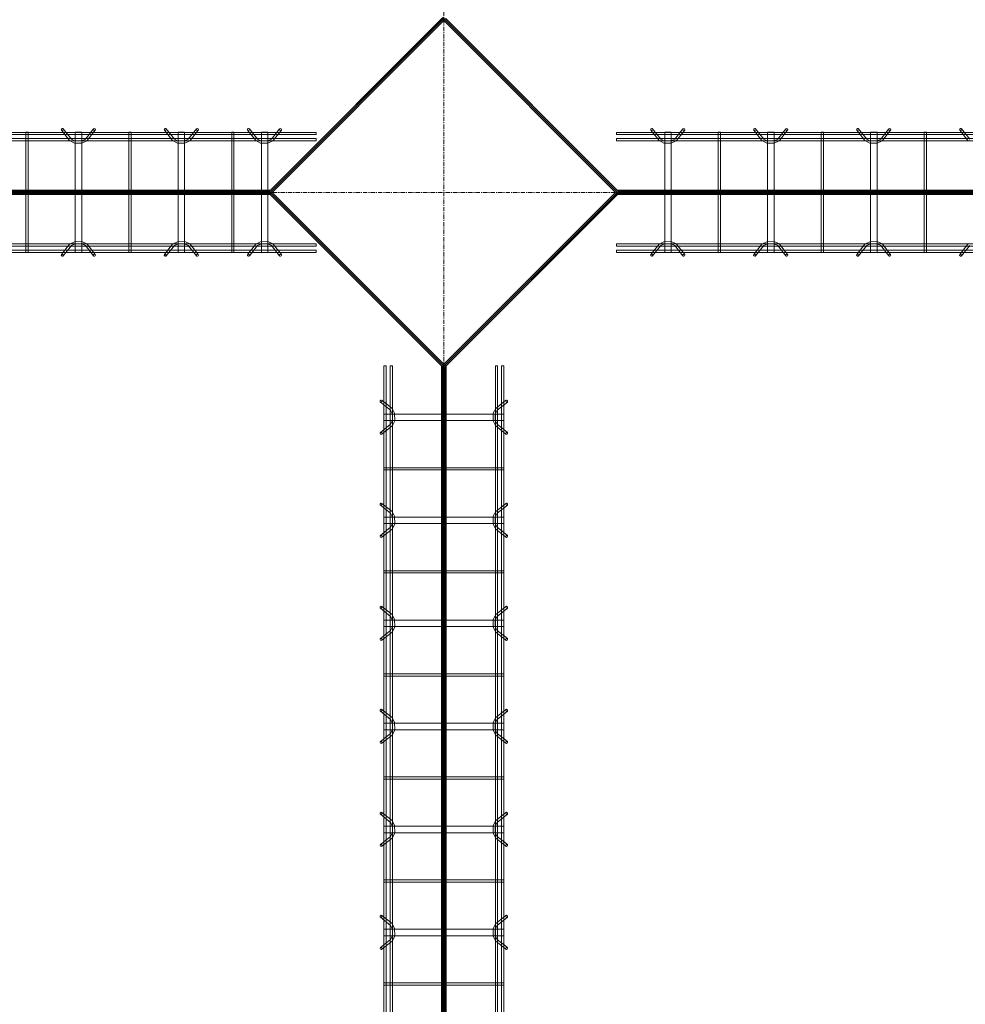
# Model space of a CAD drawing. Header units: inches. Extents: x -4136 to 1945, y -6639 to 12387.
# Tile 450 of 656: x -3204 to -3094, y 11188 to 11303. Entities that reach past the tile are written whole.
import ezdxf

# ---------------------------------------------------------------- set-up
doc = ezdxf.new("R2010")
doc.units = ezdxf.units.IN
doc.header["$MEASUREMENT"] = 0
doc.linetypes.add('Línea de rejilla', pattern=[0.875, 0.5, -0.125, 0.125, -0.125])
for name, color, linetype, lineweight in [('A-FLOR', 7, 'Continuous', 9), ('A-GENM', 7, 'Continuous', 9), ('S-BEAM', 7, 'Continuous', 9), ('S-GRID', 7, 'Continuous', 9)]:
    doc.layers.add(name, color=color, linetype=linetype, lineweight=lineweight)

# ---------------------------------------------------------------- blocks, each defined once
blk = doc.blocks.new('Dowel bar assembly - Dowel bar assembly-672828-SLAB ON GROUND JOINTS')
at = {"layer": 'S-BEAM', "color": 253, "true_color": 0xaaaaaa}
for p, q in [((5.18, 1.19), (4.23, 2.39)), ((7.76, 2.39), (6.81, 1.19)), ((17.18, 1.19), (16.23, 2.39)), ((19.76, 2.39), (18.81, 1.19)), ((29.18, 1.19), (28.23, 2.39)), ((31.76, 2.39), (30.81, 1.19)), ((41.18, 1.19), (40.23, 2.39)), ((136, 1.98), (0, 1.98)), ((0, 1.98), (0, 1.72)), ((0, 1.72), (0, 1.98)), ((0, 1.72), (136, 1.72)), ((136, 1.25), (0, 1.25)), ((0, 0.99), (0, 1.25)), ((0, 1.25), (0, 0.99)), ((4.02, 2.23), (4.97, 1.03)), ((5.63, 1.99), (5.63, -12.01)), ((6.38, 1.99), (5.63, 1.99)), ((5.63, 1.99), (6.38, 1.99)), ((6.38, -12.01), (6.38, 1.99)), ((7.01, 1.03), (7.96, 2.23)), ((11.87, 1.99), (11.87, -12.01)), ((12.13, 1.99), (11.87, 1.99)), ((11.87, 1.99), (12.13, 1.99)), ((12.13, -12.01), (12.13, 1.99)), ((16.02, 2.23), (16.97, 1.03)), ((17.63, 1.99), (17.63, -12.01)), ((18.38, 1.99), (17.63, 1.99)), ((17.63, 1.99), (18.38, 1.99)), ((18.38, -12.01), (18.38, 1.99)), ((19.01, 1.03), (19.96, 2.23)), ((23.87, 1.99), (23.87, -12.01)), ((24.13, 1.99), (23.87, 1.99)), ((23.87, 1.99), (24.13, 1.99)), ((24.13, -12.01), (24.13, 1.99)), ((28.02, 2.23), (28.97, 1.03)), ((29.63, 1.99), (29.63, -12.01)), ((30.38, 1.99), (29.63, 1.99)), ((29.63, 1.99), (30.38, 1.99)), ((30.38, -12.01), (30.38, 1.99)), ((31.01, 1.03), (31.96, 2.23)), ((35.87, 1.99), (35.87, -12.01)), ((36.13, 1.99), (35.87, 1.99)), ((35.87, 1.99), (36.13, 1.99)), ((36.13, -12.01), (36.13, 1.99)), ((40.02, 2.23), (40.97, 1.03)), ((0, 0.99), (136, 0.99)), ((136, -11.01), (0, -11.01)), ((0, -11.27), (0, -11.01)), ((0, -11.01), (0, -11.27)), ((0, -11.27), (136, -11.27)), ((4.97, -11.05), (4.02, -12.25)), ((4.23, -12.41), (5.18, -11.21)), ((6.81, -11.21), (7.76, -12.41)), ((7.96, -12.25), (7.01, -11.05)), ((16.97, -11.05), (16.02, -12.25)), ((16.23, -12.41), (17.18, -11.21)), ((18.81, -11.21), (19.76, -12.41)), ((19.96, -12.25), (19.01, -11.05)), ((28.97, -11.05), (28.02, -12.25)), ((28.23, -12.41), (29.18, -11.21)), ((30.81, -11.21), (31.76, -12.41)), ((31.96, -12.25), (31.01, -11.05)), ((40.97, -11.05), (40.02, -12.25)), ((40.23, -12.41), (41.18, -11.21)), ((136, -11.74), (0, -11.74)), ((0, -12), (0, -11.74)), ((0, -11.74), (0, -12)), ((0, -12), (136, -12)), ((6.38, -12.01), (5.63, -12.01)), ((5.63, -12.01), (6.38, -12.01)), ((12.13, -12.01), (11.87, -12.01)), ((11.87, -12.01), (12.13, -12.01)), ((18.38, -12.01), (17.63, -12.01)), ((17.63, -12.01), (18.38, -12.01)), ((24.13, -12.01), (23.87, -12.01)), ((23.87, -12.01), (24.13, -12.01)), ((30.38, -12.01), (29.63, -12.01)), ((29.63, -12.01), (30.38, -12.01)), ((36.13, -12.01), (35.87, -12.01)), ((35.87, -12.01), (36.13, -12.01))]:
    blk.add_line(p, q, dxfattribs=at)
at = {"layer": 'S-BEAM', "color": 253, "true_color": 0xaaaaaa, "flags": 128}
for points in [[(5.18, 1.19), (5.62, 0.97), (6.38, 0.98), (6.81, 1.19)], [(17.18, 1.19), (17.62, 0.97), (18.38, 0.98), (18.81, 1.19)], [(29.18, 1.19), (29.62, 0.97), (30.38, 0.98), (30.81, 1.19)], [(4.97, 1.03), (5.53, 0.73), (6.39, 0.72), (6.97, 0.99), (7.01, 1.03)], [(16.97, 1.03), (17.53, 0.73), (18.39, 0.72), (18.97, 0.99), (19.01, 1.03)], [(28.97, 1.03), (29.53, 0.73), (30.39, 0.72), (30.97, 0.99), (31.01, 1.03)], [(4.97, -11.05), (5.53, -10.75), (6.39, -10.74), (6.97, -11.01), (7.01, -11.05)], [(5.18, -11.21), (5.62, -10.99), (6.38, -11), (6.81, -11.21)], [(16.97, -11.05), (17.53, -10.75), (18.39, -10.74), (18.97, -11.01), (19.01, -11.05)], [(17.18, -11.21), (17.62, -10.99), (18.38, -11), (18.81, -11.21)], [(28.97, -11.05), (29.53, -10.75), (30.39, -10.74), (30.97, -11.01), (31.01, -11.05)], [(29.18, -11.21), (29.62, -10.99), (30.38, -11), (30.81, -11.21)]]:
    blk.add_lwpolyline(points, dxfattribs=at)
at = {"layer": 'S-BEAM', "color": 253, "true_color": 0xaaaaaa}
for centre, major_axis, start_param, end_param in [((4.12, 2.31), (0.101, 0.08), 5.709265, 8.850858), ((4.12, 2.31), (0.101, 0.08), 2.567673, 5.709265), ((7.86, 2.31), (-0.101, 0.08), 3.715513, 6.857105), ((7.86, 2.31), (-0.101, 0.08), 0.57392, 3.715513), ((16.12, 2.31), (0.101, 0.08), 5.709265, 8.850858), ((16.12, 2.31), (0.101, 0.08), 2.567673, 5.709265), ((19.86, 2.31), (-0.101, 0.08), 3.715513, 6.857105), ((19.86, 2.31), (-0.101, 0.08), 0.57392, 3.715513), ((28.12, 2.31), (0.101, 0.08), 5.709265, 8.850858), ((28.12, 2.31), (0.101, 0.08), 2.567673, 5.709265), ((31.86, 2.31), (-0.101, 0.08), 3.715513, 6.857105), ((31.86, 2.31), (-0.101, 0.08), 0.57392, 3.715513), ((40.12, 2.31), (0.101, 0.08), 5.709265, 8.850858), ((40.12, 2.31), (0.101, 0.08), 2.567673, 5.709265), ((4.12, -12.33), (-0.101, 0.08), 3.715513, 6.857105), ((4.12, -12.33), (-0.101, 0.08), 0.57392, 3.715513), ((7.86, -12.33), (0.101, 0.08), 5.709265, 8.850858), ((7.86, -12.33), (0.101, 0.08), 2.567673, 5.709265), ((16.12, -12.33), (-0.101, 0.08), 3.715513, 6.857105), ((16.12, -12.33), (-0.101, 0.08), 0.57392, 3.715513), ((19.86, -12.33), (0.101, 0.08), 5.709265, 8.850858), ((19.86, -12.33), (0.101, 0.08), 2.567673, 5.709265), ((28.12, -12.33), (-0.101, 0.08), 3.715513, 6.857105), ((28.12, -12.33), (-0.101, 0.08), 0.57392, 3.715513), ((31.86, -12.33), (0.101, 0.08), 5.709265, 8.850858), ((31.86, -12.33), (0.101, 0.08), 2.567673, 5.709265), ((40.12, -12.33), (-0.101, 0.08), 3.715513, 6.857105), ((40.12, -12.33), (-0.101, 0.08), 0.57392, 3.715513)]:
    blk.add_ellipse(centre, major_axis=major_axis, ratio=0.816528, start_param=start_param, end_param=end_param, dxfattribs=at)
blk = doc.blocks.new('Dowel bar assembly - Dowel bar assembly-675017-SLAB ON GROUND JOINTS')
at = {"layer": 'S-BEAM', "color": 253, "true_color": 0xaaaaaa}
for p, q in [((113.18, 1.19), (112.23, 2.39)), ((115.76, 2.39), (114.81, 1.19)), ((125.18, 1.19), (124.23, 2.39)), ((127.76, 2.39), (126.81, 1.19)), ((134.87, 1.19), (133.92, 2.39)), ((137.45, 2.39), (136.5, 1.19)), ((141.69, 1.98), (0, 1.98)), ((0, 1.72), (141.69, 1.72)), ((141.69, 1.25), (0, 1.25)), ((107.87, 1.99), (107.87, -12.01)), ((108.13, 1.99), (107.87, 1.99)), ((107.87, 1.99), (108.13, 1.99)), ((108.13, -12.01), (108.13, 1.99)), ((112.02, 2.23), (112.97, 1.03)), ((113.63, 1.99), (113.63, -12.01)), ((114.38, 1.99), (113.63, 1.99)), ((113.63, 1.99), (114.38, 1.99)), ((114.38, -12.01), (114.38, 1.99)), ((115.01, 1.03), (115.96, 2.23)), ((119.87, 1.99), (119.87, -12.01)), ((120.13, 1.99), (119.87, 1.99)), ((119.87, 1.99), (120.13, 1.99)), ((120.13, -12.01), (120.13, 1.99)), ((124.02, 2.23), (124.97, 1.03)), ((125.63, 1.99), (125.63, -12.01)), ((126.38, 1.99), (125.63, 1.99)), ((125.63, 1.99), (126.38, 1.99)), ((126.38, -12.01), (126.38, 1.99)), ((127.01, 1.03), (127.96, 2.23)), ((131.87, 1.99), (131.87, -12.01)), ((132.13, 1.99), (131.87, 1.99)), ((131.87, 1.99), (132.13, 1.99)), ((132.13, -12.01), (132.13, 1.99)), ((133.72, 2.23), (134.67, 1.03)), ((135.32, 1.99), (135.32, -12.01)), ((136.07, 1.99), (135.32, 1.99)), ((135.32, 1.99), (136.07, 1.99)), ((136.07, -12.01), (136.07, 1.99)), ((136.71, 1.03), (137.66, 2.23)), ((141.69, 1.98), (141.69, 1.72)), ((141.69, 1.72), (141.69, 1.98)), ((141.69, 0.99), (141.69, 1.25)), ((141.69, 1.25), (141.69, 0.99)), ((0, 0.99), (141.69, 0.99)), ((141.69, -11.01), (0, -11.01)), ((0, -11.27), (141.69, -11.27)), ((112.97, -11.05), (112.02, -12.25)), ((112.23, -12.41), (113.18, -11.21)), ((114.81, -11.21), (115.76, -12.41)), ((115.96, -12.25), (115.01, -11.05)), ((124.97, -11.05), (124.02, -12.25)), ((124.23, -12.41), (125.18, -11.21)), ((126.81, -11.21), (127.76, -12.41)), ((127.96, -12.25), (127.01, -11.05)), ((134.67, -11.05), (133.72, -12.25)), ((133.92, -12.41), (134.87, -11.21)), ((136.5, -11.21), (137.45, -12.41)), ((137.66, -12.25), (136.71, -11.05)), ((141.69, -11.27), (141.69, -11.01)), ((141.69, -11.01), (141.69, -11.27)), ((141.69, -11.74), (0, -11.74)), ((0, -12), (141.69, -12)), ((108.13, -12.01), (107.87, -12.01)), ((107.87, -12.01), (108.13, -12.01)), ((114.38, -12.01), (113.63, -12.01)), ((113.63, -12.01), (114.38, -12.01)), ((120.13, -12.01), (119.87, -12.01)), ((119.87, -12.01), (120.13, -12.01)), ((126.38, -12.01), (125.63, -12.01)), ((125.63, -12.01), (126.38, -12.01)), ((132.13, -12.01), (131.87, -12.01)), ((131.87, -12.01), (132.13, -12.01)), ((136.07, -12.01), (135.32, -12.01)), ((135.32, -12.01), (136.07, -12.01)), ((141.69, -12), (141.69, -11.74)), ((141.69, -11.74), (141.69, -12))]:
    blk.add_line(p, q, dxfattribs=at)
at = {"layer": 'S-BEAM', "color": 253, "true_color": 0xaaaaaa, "flags": 128}
for points in [[(113.18, 1.19), (113.62, 0.97), (114.38, 0.98), (114.81, 1.19)], [(125.18, 1.19), (125.62, 0.97), (126.38, 0.98), (126.81, 1.19)], [(134.87, 1.19), (135.32, 0.97), (136.07, 0.98), (136.5, 1.19)], [(112.97, 1.03), (113.53, 0.73), (114.39, 0.72), (114.97, 0.99), (115.01, 1.03)], [(124.97, 1.03), (125.53, 0.73), (126.39, 0.72), (126.97, 0.99), (127.01, 1.03)], [(134.67, 1.03), (135.22, 0.73), (136.08, 0.72), (136.67, 0.99), (136.71, 1.03)], [(112.97, -11.05), (113.53, -10.75), (114.39, -10.74), (114.97, -11.01), (115.01, -11.05)], [(113.18, -11.21), (113.62, -10.99), (114.38, -11), (114.81, -11.21)], [(124.97, -11.05), (125.53, -10.75), (126.39, -10.74), (126.97, -11.01), (127.01, -11.05)], [(125.18, -11.21), (125.62, -10.99), (126.38, -11), (126.81, -11.21)], [(134.67, -11.05), (135.22, -10.75), (136.08, -10.74), (136.67, -11.01), (136.71, -11.05)], [(134.87, -11.21), (135.32, -10.99), (136.07, -11), (136.5, -11.21)]]:
    blk.add_lwpolyline(points, dxfattribs=at)
at = {"layer": 'S-BEAM', "color": 253, "true_color": 0xaaaaaa}
for centre, major_axis, start_param, end_param in [((112.12, 2.31), (0.101, 0.08), 5.709265, 8.850858), ((112.12, 2.31), (0.101, 0.08), 2.567673, 5.709265), ((115.86, 2.31), (-0.101, 0.08), 3.715513, 6.857105), ((115.86, 2.31), (-0.101, 0.08), 0.57392, 3.715513), ((124.12, 2.31), (0.101, 0.08), 5.709265, 8.850858), ((124.12, 2.31), (0.101, 0.08), 2.567673, 5.709265), ((127.86, 2.31), (-0.101, 0.08), 3.715513, 6.857105), ((127.86, 2.31), (-0.101, 0.08), 0.57392, 3.715513), ((133.82, 2.31), (0.101, 0.08), 5.709265, 8.850858), ((133.82, 2.31), (0.101, 0.08), 2.567673, 5.709265), ((137.55, 2.31), (-0.101, 0.08), 3.715513, 6.857105), ((137.55, 2.31), (-0.101, 0.08), 0.57392, 3.715513), ((112.12, -12.33), (-0.101, 0.08), 3.715513, 6.857105), ((112.12, -12.33), (-0.101, 0.08), 0.57392, 3.715513), ((115.86, -12.33), (0.101, 0.08), 5.709265, 8.850858), ((115.86, -12.33), (0.101, 0.08), 2.567673, 5.709265), ((124.12, -12.33), (-0.101, 0.08), 3.715513, 6.857105), ((124.12, -12.33), (-0.101, 0.08), 0.57392, 3.715513), ((127.86, -12.33), (0.101, 0.08), 5.709265, 8.850858), ((127.86, -12.33), (0.101, 0.08), 2.567673, 5.709265), ((133.82, -12.33), (-0.101, 0.08), 3.715513, 6.857105), ((133.82, -12.33), (-0.101, 0.08), 0.57392, 3.715513), ((137.55, -12.33), (0.101, 0.08), 5.709265, 8.850858), ((137.55, -12.33), (0.101, 0.08), 2.567673, 5.709265)]:
    blk.add_ellipse(centre, major_axis=major_axis, ratio=0.816528, start_param=start_param, end_param=end_param, dxfattribs=at)
blk = doc.blocks.new('Dowel bar assembly - Dowel bar assembly-675243-SLAB ON GROUND JOINTS')
at = {"layer": 'S-BEAM', "color": 253, "true_color": 0xaaaaaa}
for p, q in [((5.18, 1.19), (4.23, 2.39)), ((7.76, 2.39), (6.81, 1.19)), ((17.18, 1.19), (16.23, 2.39)), ((19.76, 2.39), (18.81, 1.19)), ((29.18, 1.19), (28.23, 2.39)), ((31.76, 2.39), (30.81, 1.19)), ((41.18, 1.19), (40.23, 2.39)), ((43.76, 2.39), (42.81, 1.19)), ((53.18, 1.19), (52.23, 2.39)), ((55.76, 2.39), (54.81, 1.19)), ((65.18, 1.19), (64.23, 2.39)), ((67.76, 2.39), (66.81, 1.19)), ((425.51, 1.98), (0, 1.98)), ((0, 1.98), (0, 1.72)), ((0, 1.72), (0, 1.98)), ((0, 1.72), (425.51, 1.72)), ((425.51, 1.25), (0, 1.25)), ((0, 0.99), (0, 1.25)), ((0, 1.25), (0, 0.99)), ((4.02, 2.23), (4.97, 1.03)), ((5.63, 1.99), (5.63, -12.01)), ((6.38, 1.99), (5.63, 1.99)), ((5.63, 1.99), (6.38, 1.99)), ((6.38, -12.01), (6.38, 1.99)), ((7.01, 1.03), (7.96, 2.23)), ((11.87, 1.99), (11.87, -12.01)), ((12.13, 1.99), (11.87, 1.99)), ((11.87, 1.99), (12.13, 1.99)), ((12.13, -12.01), (12.13, 1.99)), ((16.02, 2.23), (16.97, 1.03)), ((17.63, 1.99), (17.63, -12.01)), ((18.38, 1.99), (17.63, 1.99)), ((17.63, 1.99), (18.38, 1.99)), ((18.38, -12.01), (18.38, 1.99)), ((19.01, 1.03), (19.96, 2.23)), ((23.87, 1.99), (23.87, -12.01)), ((24.13, 1.99), (23.87, 1.99)), ((23.87, 1.99), (24.13, 1.99)), ((24.13, -12.01), (24.13, 1.99)), ((28.02, 2.23), (28.97, 1.03)), ((29.63, 1.99), (29.63, -12.01)), ((30.38, 1.99), (29.63, 1.99)), ((29.63, 1.99), (30.38, 1.99)), ((30.38, -12.01), (30.38, 1.99)), ((31.01, 1.03), (31.96, 2.23)), ((35.87, 1.99), (35.87, -12.01)), ((36.13, 1.99), (35.87, 1.99)), ((35.87, 1.99), (36.13, 1.99)), ((36.13, -12.01), (36.13, 1.99)), ((40.02, 2.23), (40.97, 1.03)), ((41.63, 1.99), (41.63, -12.01)), ((42.38, 1.99), (41.63, 1.99)), ((41.63, 1.99), (42.38, 1.99)), ((42.38, -12.01), (42.38, 1.99)), ((43.01, 1.03), (43.96, 2.23)), ((47.87, 1.99), (47.87, -12.01)), ((48.13, 1.99), (47.87, 1.99)), ((47.87, 1.99), (48.13, 1.99)), ((48.13, -12.01), (48.13, 1.99)), ((52.02, 2.23), (52.97, 1.03)), ((53.63, 1.99), (53.63, -12.01)), ((54.38, 1.99), (53.63, 1.99)), ((53.63, 1.99), (54.38, 1.99)), ((54.38, -12.01), (54.38, 1.99)), ((55.01, 1.03), (55.96, 2.23)), ((59.87, 1.99), (59.87, -12.01)), ((60.13, 1.99), (59.87, 1.99)), ((59.87, 1.99), (60.13, 1.99)), ((60.13, -12.01), (60.13, 1.99)), ((64.02, 2.23), (64.97, 1.03)), ((65.63, 1.99), (65.63, -12.01)), ((66.38, 1.99), (65.63, 1.99)), ((65.63, 1.99), (66.38, 1.99)), ((66.38, -12.01), (66.38, 1.99)), ((67.01, 1.03), (67.96, 2.23)), ((71.87, 1.99), (71.87, -12.01)), ((72.13, 1.99), (71.87, 1.99)), ((71.87, 1.99), (72.13, 1.99)), ((72.13, -12.01), (72.13, 1.99)), ((0, 0.99), (425.51, 0.99)), ((425.51, -11.01), (0, -11.01)), ((0, -11.27), (0, -11.01)), ((0, -11.01), (0, -11.27)), ((0, -11.27), (425.51, -11.27)), ((4.97, -11.05), (4.02, -12.25)), ((4.23, -12.41), (5.18, -11.21)), ((6.81, -11.21), (7.76, -12.41)), ((7.96, -12.25), (7.01, -11.05)), ((16.97, -11.05), (16.02, -12.25)), ((16.23, -12.41), (17.18, -11.21)), ((18.81, -11.21), (19.76, -12.41)), ((19.96, -12.25), (19.01, -11.05)), ((28.97, -11.05), (28.02, -12.25)), ((28.23, -12.41), (29.18, -11.21)), ((30.81, -11.21), (31.76, -12.41)), ((31.96, -12.25), (31.01, -11.05)), ((40.97, -11.05), (40.02, -12.25)), ((40.23, -12.41), (41.18, -11.21)), ((42.81, -11.21), (43.76, -12.41)), ((43.96, -12.25), (43.01, -11.05)), ((52.97, -11.05), (52.02, -12.25)), ((52.23, -12.41), (53.18, -11.21)), ((54.81, -11.21), (55.76, -12.41)), ((55.96, -12.25), (55.01, -11.05)), ((64.97, -11.05), (64.02, -12.25)), ((64.23, -12.41), (65.18, -11.21)), ((66.81, -11.21), (67.76, -12.41)), ((67.96, -12.25), (67.01, -11.05)), ((425.51, -11.74), (0, -11.74)), ((0, -12), (0, -11.74)), ((0, -11.74), (0, -12)), ((0, -12), (425.51, -12)), ((6.38, -12.01), (5.63, -12.01)), ((5.63, -12.01), (6.38, -12.01)), ((12.13, -12.01), (11.87, -12.01)), ((11.87, -12.01), (12.13, -12.01)), ((18.38, -12.01), (17.63, -12.01)), ((17.63, -12.01), (18.38, -12.01)), ((24.13, -12.01), (23.87, -12.01)), ((23.87, -12.01), (24.13, -12.01)), ((30.38, -12.01), (29.63, -12.01)), ((29.63, -12.01), (30.38, -12.01)), ((36.13, -12.01), (35.87, -12.01)), ((35.87, -12.01), (36.13, -12.01)), ((42.38, -12.01), (41.63, -12.01)), ((41.63, -12.01), (42.38, -12.01)), ((48.13, -12.01), (47.87, -12.01)), ((47.87, -12.01), (48.13, -12.01)), ((54.38, -12.01), (53.63, -12.01)), ((53.63, -12.01), (54.38, -12.01)), ((60.13, -12.01), (59.87, -12.01)), ((59.87, -12.01), (60.13, -12.01)), ((66.38, -12.01), (65.63, -12.01)), ((65.63, -12.01), (66.38, -12.01)), ((72.13, -12.01), (71.87, -12.01)), ((71.87, -12.01), (72.13, -12.01))]:
    blk.add_line(p, q, dxfattribs=at)
at = {"layer": 'S-BEAM', "color": 253, "true_color": 0xaaaaaa, "flags": 128}
for points in [[(5.18, 1.19), (5.62, 0.97), (6.38, 0.98), (6.81, 1.19)], [(17.18, 1.19), (17.62, 0.97), (18.38, 0.98), (18.81, 1.19)], [(29.18, 1.19), (29.62, 0.97), (30.38, 0.98), (30.81, 1.19)], [(41.18, 1.19), (41.62, 0.97), (42.38, 0.98), (42.81, 1.19)], [(53.18, 1.19), (53.62, 0.97), (54.38, 0.98), (54.81, 1.19)], [(65.18, 1.19), (65.62, 0.97), (66.38, 0.98), (66.81, 1.19)], [(4.97, 1.03), (5.53, 0.73), (6.39, 0.72), (6.97, 0.99), (7.01, 1.03)], [(16.97, 1.03), (17.53, 0.73), (18.39, 0.72), (18.97, 0.99), (19.01, 1.03)], [(28.97, 1.03), (29.53, 0.73), (30.39, 0.72), (30.97, 0.99), (31.01, 1.03)], [(40.97, 1.03), (41.53, 0.73), (42.39, 0.72), (42.97, 0.99), (43.01, 1.03)], [(52.97, 1.03), (53.53, 0.73), (54.39, 0.72), (54.97, 0.99), (55.01, 1.03)], [(64.97, 1.03), (65.53, 0.73), (66.39, 0.72), (66.97, 0.99), (67.01, 1.03)], [(4.97, -11.05), (5.53, -10.75), (6.39, -10.74), (6.97, -11.01), (7.01, -11.05)], [(5.18, -11.21), (5.62, -10.99), (6.38, -11), (6.81, -11.21)], [(16.97, -11.05), (17.53, -10.75), (18.39, -10.74), (18.97, -11.01), (19.01, -11.05)], [(17.18, -11.21), (17.62, -10.99), (18.38, -11), (18.81, -11.21)], [(28.97, -11.05), (29.53, -10.75), (30.39, -10.74), (30.97, -11.01), (31.01, -11.05)], [(29.18, -11.21), (29.62, -10.99), (30.38, -11), (30.81, -11.21)], [(40.97, -11.05), (41.53, -10.75), (42.39, -10.74), (42.97, -11.01), (43.01, -11.05)], [(41.18, -11.21), (41.62, -10.99), (42.38, -11), (42.81, -11.21)], [(52.97, -11.05), (53.53, -10.75), (54.39, -10.74), (54.97, -11.01), (55.01, -11.05)], [(53.18, -11.21), (53.62, -10.99), (54.38, -11), (54.81, -11.21)], [(64.97, -11.05), (65.53, -10.75), (66.39, -10.74), (66.97, -11.01), (67.01, -11.05)], [(65.18, -11.21), (65.62, -10.99), (66.38, -11), (66.81, -11.21)]]:
    blk.add_lwpolyline(points, dxfattribs=at)
at = {"layer": 'S-BEAM', "color": 253, "true_color": 0xaaaaaa}
for centre, major_axis, start_param, end_param in [((4.12, 2.31), (0.101, 0.08), 5.709265, 8.850858), ((4.12, 2.31), (0.101, 0.08), 2.567673, 5.709265), ((7.86, 2.31), (-0.101, 0.08), 3.715513, 6.857105), ((7.86, 2.31), (-0.101, 0.08), 0.57392, 3.715513), ((16.12, 2.31), (0.101, 0.08), 5.709265, 8.850858), ((16.12, 2.31), (0.101, 0.08), 2.567673, 5.709265), ((19.86, 2.31), (-0.101, 0.08), 3.715513, 6.857105), ((19.86, 2.31), (-0.101, 0.08), 0.57392, 3.715513), ((28.12, 2.31), (0.101, 0.08), 5.709265, 8.850858), ((28.12, 2.31), (0.101, 0.08), 2.567673, 5.709265), ((31.86, 2.31), (-0.101, 0.08), 3.715513, 6.857105), ((31.86, 2.31), (-0.101, 0.08), 0.57392, 3.715513), ((40.12, 2.31), (0.101, 0.08), 5.709265, 8.850858), ((40.12, 2.31), (0.101, 0.08), 2.567673, 5.709265), ((43.86, 2.31), (-0.101, 0.08), 3.715513, 6.857105), ((43.86, 2.31), (-0.101, 0.08), 0.57392, 3.715513), ((52.12, 2.31), (0.101, 0.08), 5.709265, 8.850858), ((52.12, 2.31), (0.101, 0.08), 2.567673, 5.709265), ((55.86, 2.31), (-0.101, 0.08), 3.715513, 6.857105), ((55.86, 2.31), (-0.101, 0.08), 0.57392, 3.715513), ((64.12, 2.31), (0.101, 0.08), 5.709265, 8.850858), ((64.12, 2.31), (0.101, 0.08), 2.567673, 5.709265), ((67.86, 2.31), (-0.101, 0.08), 3.715513, 6.857105), ((67.86, 2.31), (-0.101, 0.08), 0.57392, 3.715513), ((4.12, -12.33), (-0.101, 0.08), 3.715513, 6.857105), ((4.12, -12.33), (-0.101, 0.08), 0.57392, 3.715513), ((7.86, -12.33), (0.101, 0.08), 5.709265, 8.850858), ((7.86, -12.33), (0.101, 0.08), 2.567673, 5.709265), ((16.12, -12.33), (-0.101, 0.08), 3.715513, 6.857105), ((16.12, -12.33), (-0.101, 0.08), 0.57392, 3.715513), ((19.86, -12.33), (0.101, 0.08), 5.709265, 8.850858), ((19.86, -12.33), (0.101, 0.08), 2.567673, 5.709265), ((28.12, -12.33), (-0.101, 0.08), 3.715513, 6.857105), ((28.12, -12.33), (-0.101, 0.08), 0.57392, 3.715513), ((31.86, -12.33), (0.101, 0.08), 5.709265, 8.850858), ((31.86, -12.33), (0.101, 0.08), 2.567673, 5.709265), ((40.12, -12.33), (-0.101, 0.08), 3.715513, 6.857105), ((40.12, -12.33), (-0.101, 0.08), 0.57392, 3.715513), ((43.86, -12.33), (0.101, 0.08), 5.709265, 8.850858), ((43.86, -12.33), (0.101, 0.08), 2.567673, 5.709265), ((52.12, -12.33), (-0.101, 0.08), 3.715513, 6.857105), ((52.12, -12.33), (-0.101, 0.08), 0.57392, 3.715513), ((55.86, -12.33), (0.101, 0.08), 5.709265, 8.850858), ((55.86, -12.33), (0.101, 0.08), 2.567673, 5.709265), ((64.12, -12.33), (-0.101, 0.08), 3.715513, 6.857105), ((64.12, -12.33), (-0.101, 0.08), 0.57392, 3.715513), ((67.86, -12.33), (0.101, 0.08), 5.709265, 8.850858), ((67.86, -12.33), (0.101, 0.08), 2.567673, 5.709265)]:
    blk.add_ellipse(centre, major_axis=major_axis, ratio=0.816528, start_param=start_param, end_param=end_param, dxfattribs=at)

msp = doc.modelspace()

# ---------------------------------------------------------------- hatches: boundary and pattern name
at = {"layer": 'A-GENM', "true_color": 0xff0000}
for points in [[(-3154.32374, 11302.90475), (-3154.12689, 11302.7079), (-3154.10103, 11302.68204), (-3154.32374, 11302.45933), (-3174.34367, 11282.4394), (-3174.45502, 11282.32804), (-3174.51868, 11282.3917), (-3174.67773, 11282.55075), (-3174.59224, 11282.63625), (-3154.52059, 11302.7079)], [(-3154.32374, 11302.90475), (-3154.2803, 11302.86131), (-3154.10103, 11302.68204), (-3154.32374, 11302.45933), (-3174.34367, 11282.4394), (-3174.45502, 11282.32804), (-3174.52081, 11282.39383), (-3174.60982, 11282.48284), (-3174.67773, 11282.55075), (-3154.36718, 11302.86131)], [(-3134.19245, 11282.32804), (-3134.30381, 11282.4394), (-3154.32374, 11302.45933), (-3154.10103, 11302.68204), (-3134.05524, 11282.63625), (-3133.96974, 11282.55075)], [(-3134.19245, 11282.32804), (-3134.30381, 11282.4394), (-3154.32374, 11302.45933), (-3154.10103, 11302.68204), (-3133.96974, 11282.55075)], [(-3174.78909, 11282.4394), (-3174.67773, 11282.55075), (-3174.45502, 11282.32804), (-3174.34367, 11282.4394), (-3154.32374, 11262.41947), (-3154.43509, 11262.30811), (-3154.21238, 11262.0854), (-3154.32374, 11261.97404), (-3154.52059, 11262.1709)], [(-3174.78909, 11282.4394), (-3174.67773, 11282.55075), (-3174.45502, 11282.32804), (-3174.34367, 11282.4394), (-3154.32374, 11262.41947), (-3154.43509, 11262.30811), (-3154.21238, 11262.0854), (-3154.2803, 11262.01748), (-3154.32374, 11261.97404), (-3154.36718, 11262.01748)], [(-3154.43509, 11262.30811), (-3154.32374, 11262.41947), (-3134.30381, 11282.4394), (-3134.19245, 11282.32804), (-3133.96974, 11282.55075), (-3133.85839, 11282.4394), (-3134.05524, 11282.24255), (-3154.12689, 11262.1709), (-3154.21238, 11262.0854)], [(-3154.43509, 11262.30811), (-3154.32374, 11262.41947), (-3134.30381, 11282.4394), (-3134.19245, 11282.32804), (-3133.96974, 11282.55075), (-3133.90183, 11282.48284), (-3133.85839, 11282.4394), (-3133.90183, 11282.39596), (-3154.21238, 11262.0854)]]:
    msp.add_hatch(color=1, dxfattribs=at).paths.add_polyline_path(points, flags=0)
at = {"layer": 'A-GENM', "true_color": 0x0000ff}
for points in [[(-3174.53564, 11282.69285), (-3174.67773, 11282.55075), (-3174.60982, 11282.48284), (-3460.90183, 11282.48284), (-3461.0811, 11282.66211), (-3461.0811, 11282.69285)], [(-3174.51868, 11282.26965), (-3461.02813, 11282.26965), (-3460.85839, 11282.4394), (-3461.0811, 11282.66211), (-3461.0811, 11282.69133), (-3174.53716, 11282.69133), (-3174.67773, 11282.55075), (-3174.51868, 11282.3917)], [(-3461.0811, 11282.18277), (-3461.0811, 11282.21669), (-3460.85839, 11282.4394), (-3461.02496, 11282.60597), (-3174.62252, 11282.60597), (-3174.67773, 11282.55075), (-3174.51868, 11282.3917), (-3174.51868, 11282.18277)], [(-3174.51868, 11282.24255), (-3461.05524, 11282.24255), (-3460.85839, 11282.4394), (-3460.96974, 11282.55075), (-3461.05524, 11282.63625), (-3174.59224, 11282.63625), (-3174.67773, 11282.55075), (-3174.51868, 11282.3917)], [(-3174.51868, 11282.26041), (-3461.03738, 11282.26041), (-3460.85839, 11282.4394), (-3461.02344, 11282.60445), (-3174.62404, 11282.60445), (-3174.67773, 11282.55075), (-3174.51868, 11282.3917)], [(-2847.53246, 11282.18277), (-3134.11501, 11282.18277), (-3133.85839, 11282.4394), (-3134.02496, 11282.60597), (-2847.62252, 11282.60597), (-2847.78909, 11282.4394)], [(-2847.74565, 11282.48284), (-3133.90183, 11282.48284), (-3134.11184, 11282.69285), (-2847.53564, 11282.69285)], [(-2847.61934, 11282.26965), (-3134.02813, 11282.26965), (-3133.85839, 11282.4394), (-3134.11032, 11282.69133), (-2847.53716, 11282.69133), (-2847.78909, 11282.4394)], [(-2847.59224, 11282.24255), (-3134.05524, 11282.24255), (-3133.85839, 11282.4394), (-3133.96974, 11282.55075), (-3134.05524, 11282.63625), (-2847.59224, 11282.63625), (-2847.67773, 11282.55075), (-2847.78909, 11282.4394)], [(-2847.6101, 11282.26041), (-3134.03738, 11282.26041), (-3133.85839, 11282.4394), (-3134.02344, 11282.60445), (-2847.62404, 11282.60445), (-2847.78909, 11282.4394)], [(-2847.78909, 11282.4394), (-2847.74565, 11282.39596), (-3133.90183, 11282.39596), (-3133.85839, 11282.4394), (-3133.90183, 11282.48284), (-2847.74565, 11282.48284)], [(-3154.58036, 10836.55815), (-3154.58036, 11262.23067), (-3154.32374, 11261.97404), (-3154.15717, 11262.14062), (-3154.15717, 10836.55815)], [(-3154.52059, 10836.55815), (-3154.52059, 11262.1709), (-3154.32374, 11261.97404), (-3154.21238, 11262.0854), (-3154.12689, 11262.1709), (-3154.12689, 10836.55815)], [(-3154.50273, 10836.55815), (-3154.50273, 11262.15304), (-3154.32374, 11261.97404), (-3154.15869, 11262.13909), (-3154.15869, 10836.55815)], [(-3154.49348, 10836.55815), (-3154.49348, 11262.14379), (-3154.32374, 11261.97404), (-3154.07181, 11262.22598), (-3154.07181, 10836.55815)], [(-3154.36718, 10836.55815), (-3154.36718, 11262.01748), (-3154.32374, 11261.97404), (-3154.2803, 11262.01748), (-3154.2803, 10836.55815)], [(-3154.2803, 10836.55815), (-3154.2803, 11262.01748), (-3154.07029, 11262.2275), (-3154.07029, 10836.55815)]]:
    msp.add_hatch(color=5, dxfattribs=at).paths.add_polyline_path(points, flags=0)
h = msp.add_hatch(color=5, dxfattribs=at)
edge = h.paths.add_edge_path(flags=0)
edge.add_line((-3174.51868, 11282.39596), (-3460.90183, 11282.39596))
edge.add_line((-3460.90183, 11282.39596), (-3460.85839, 11282.4394))
edge.add_line((-3460.85839, 11282.4394), (-3460.90183, 11282.48284))
edge.add_line((-3460.90183, 11282.48284), (-3174.60982, 11282.48284))
edge.add_line((-3174.60982, 11282.48284), (-3174.52081, 11282.39383))

# ---------------------------------------------------------------- linework, layer by layer
at = {"layer": 'A-FLOR'}
for p, q in [((-3154.32374, 11302.68204), (-3174.56638, 11282.4394)), ((-3174.34367, 11282.4394), (-3154.10103, 11302.68204)), ((-3134.0811, 11282.4394), (-3154.32374, 11302.68204)), ((-3154.10103, 11302.68204), (-3133.85839, 11282.4394)), ((-3174.56638, 11282.4394), (-3154.32374, 11262.19676)), ((-3154.10103, 11262.19676), (-3174.34367, 11282.4394)), ((-3154.32374, 11262.19676), (-3134.0811, 11282.4394)), ((-3133.85839, 11282.4394), (-3154.10103, 11262.19676))]:
    msp.add_line(p, q, dxfattribs=at)
at = {"layer": 'A-GENM', "color": 1, "true_color": 0xff0000}
for p, q in [((-3174.67773, 11282.55075), (-3154.36718, 11302.86131)), ((-3154.50273, 11302.72576), (-3174.67773, 11282.55075)), ((-3174.63161, 11282.59688), (-3154.48122, 11302.74727)), ((-3154.52059, 11302.7079), (-3174.59224, 11282.63625)), ((-3174.34367, 11282.4394), (-3154.32374, 11302.45933)), ((-3174.34367, 11282.4394), (-3154.32374, 11302.45933)), ((-3154.32374, 11302.45933), (-3174.34367, 11282.4394)), ((-3154.32374, 11302.45933), (-3174.34367, 11282.4394)), ((-3154.32374, 11302.45933), (-3134.30381, 11282.4394)), ((-3154.32374, 11302.45933), (-3134.30381, 11282.4394)), ((-3134.30381, 11282.4394), (-3154.32374, 11302.45933)), ((-3134.30381, 11282.4394), (-3154.32374, 11302.45933)), ((-3154.10103, 11302.68204), (-3134.01587, 11282.59688)), ((-3134.05524, 11282.63625), (-3154.10103, 11302.68204)), ((-3154.10103, 11302.68204), (-3133.96974, 11282.55075)), ((-3133.96974, 11282.55075), (-3154.10103, 11302.68204)), ((-3174.78909, 11282.4394), (-3174.67773, 11282.55075)), ((-3174.67773, 11282.55075), (-3174.78909, 11282.4394)), ((-3174.78909, 11282.4394), (-3174.67773, 11282.55075)), ((-3174.67773, 11282.55075), (-3174.78909, 11282.4394)), ((-3174.78909, 11282.4394), (-3154.52059, 11262.1709)), ((-3174.78909, 11282.4394), (-3154.48122, 11262.13152)), ((-3154.50273, 11262.15304), (-3174.78909, 11282.4394)), ((-3154.36718, 11262.01748), (-3174.78909, 11282.4394)), ((-3174.34367, 11282.4394), (-3154.32374, 11262.41947)), ((-3154.32374, 11262.41947), (-3174.34367, 11282.4394)), ((-3174.34367, 11282.4394), (-3154.32374, 11262.41947)), ((-3154.32374, 11262.41947), (-3174.34367, 11282.4394)), ((-3154.32374, 11262.41947), (-3134.30381, 11282.4394)), ((-3134.30381, 11282.4394), (-3154.32374, 11262.41947)), ((-3154.32374, 11262.41947), (-3134.30381, 11282.4394)), ((-3134.30381, 11282.4394), (-3154.32374, 11262.41947)), ((-3133.90183, 11282.39596), (-3154.21238, 11262.0854)), ((-3154.16626, 11262.13152), (-3134.01587, 11282.28192)), ((-3133.9505, 11282.34729), (-3134.03738, 11282.26041)), ((-3133.85839, 11282.4394), (-3133.96974, 11282.55075)), ((-3133.96974, 11282.55075), (-3133.90183, 11282.48284)), ((-3133.85839, 11282.4394), (-3133.9505, 11282.34729)), ((-3133.90183, 11282.48284), (-3133.85839, 11282.4394)), ((-3133.85839, 11282.4394), (-3133.90183, 11282.39596)), ((-3134.03738, 11282.26041), (-3154.21238, 11262.0854)), ((-3154.12689, 11262.1709), (-3134.05524, 11282.24255)), ((-3154.41585, 11262.06616), (-3154.50273, 11262.15304)), ((-3154.32374, 11261.97404), (-3154.41585, 11262.06616)), ((-3154.32374, 11261.97404), (-3154.36718, 11262.01748)), ((-3154.32374, 11261.97404), (-3154.21238, 11262.0854)), ((-3154.2803, 11262.01748), (-3154.32374, 11261.97404)), ((-3154.21238, 11262.0854), (-3154.2803, 11262.01748))]:
    msp.add_line(p, q, dxfattribs=at)
at = {"layer": 'A-GENM', "color": 5, "true_color": 0x0000ff}
for p, q in [((-3174.53564, 11282.69285), (-3461.0811, 11282.69285)), ((-3174.53716, 11282.69133), (-3461.0811, 11282.69133)), ((-3461.05524, 11282.63625), (-3174.59224, 11282.63625)), ((-3461.05524, 11282.63625), (-3174.59224, 11282.63625)), ((-3174.51868, 11282.26965), (-3461.02813, 11282.26965)), ((-3174.62252, 11282.60597), (-3461.02496, 11282.60597)), ((-3174.62404, 11282.60445), (-3461.02344, 11282.60445)), ((-3174.63161, 11282.59688), (-3461.01587, 11282.59688)), ((-3174.63161, 11282.59688), (-3461.01587, 11282.59688)), ((-3174.51868, 11282.28192), (-3461.01587, 11282.28192)), ((-3461.01587, 11282.28192), (-3174.51868, 11282.28192)), ((-3174.51868, 11282.34729), (-3460.9505, 11282.34729)), ((-3460.90183, 11282.48284), (-3174.60982, 11282.48284)), ((-3174.51868, 11282.39596), (-3460.90183, 11282.39596)), ((-3174.67773, 11282.55075), (-3174.53564, 11282.69285)), ((-3174.53564, 11282.69285), (-3174.67773, 11282.55075)), ((-3174.67773, 11282.55075), (-3174.53716, 11282.69133)), ((-3174.53716, 11282.69133), (-3174.67773, 11282.55075)), ((-3174.67773, 11282.55075), (-3174.62252, 11282.60597)), ((-3174.62252, 11282.60597), (-3174.67773, 11282.55075)), ((-3174.67773, 11282.55075), (-3174.62404, 11282.60445)), ((-3174.62404, 11282.60445), (-3174.67773, 11282.55075)), ((-3174.60982, 11282.48284), (-3174.67773, 11282.55075)), ((-3174.67773, 11282.55075), (-3174.51868, 11282.3917)), ((-3174.51868, 11282.3917), (-3174.67773, 11282.55075)), ((-3174.67773, 11282.55075), (-3174.51868, 11282.3917)), ((-3174.51868, 11282.3917), (-3174.67773, 11282.55075)), ((-3174.67773, 11282.55075), (-3174.51868, 11282.3917)), ((-3174.51868, 11282.3917), (-3174.67773, 11282.55075)), ((-3174.67773, 11282.55075), (-3174.52229, 11282.39531)), ((-3174.59224, 11282.63625), (-3174.63161, 11282.59688)), ((-3174.52081, 11282.39383), (-3174.60982, 11282.48284)), ((-3174.51868, 11282.28192), (-3174.51868, 11282.3917)), ((-3174.51868, 11282.3917), (-3174.51868, 11282.24255)), ((-3174.51868, 11282.34729), (-3174.51868, 11282.3917)), ((-3174.51868, 11282.3917), (-3174.51868, 11282.26041)), ((-3174.51868, 11282.18277), (-3174.51868, 11282.3917)), ((-3174.51868, 11282.3917), (-3174.51868, 11282.18277)), ((-3174.51868, 11282.26965), (-3174.51868, 11282.3917)), ((-3174.51868, 11282.3917), (-3174.51868, 11282.26965)), ((-3174.51868, 11282.26041), (-3174.51868, 11282.34729)), ((-3174.51868, 11282.24255), (-3174.51868, 11282.28192)), ((-3134.11501, 11282.18277), (-3133.85839, 11282.4394)), ((-3133.85839, 11282.4394), (-3134.11501, 11282.18277)), ((-3134.11184, 11282.69285), (-3133.90183, 11282.48284)), ((-3133.85839, 11282.4394), (-3134.11184, 11282.69285)), ((-2847.53564, 11282.69285), (-3134.11184, 11282.69285)), ((-3134.11032, 11282.69133), (-3133.85839, 11282.4394)), ((-3133.85839, 11282.4394), (-3134.11032, 11282.69133)), ((-2847.53716, 11282.69133), (-3134.11032, 11282.69133)), ((-3134.01587, 11282.59688), (-3134.05524, 11282.63625)), ((-3134.05524, 11282.63625), (-2847.59224, 11282.63625)), ((-3134.05524, 11282.63625), (-2847.59224, 11282.63625)), ((-3134.05524, 11282.24255), (-3134.01587, 11282.28192)), ((-3134.03738, 11282.26041), (-3133.85839, 11282.4394)), ((-3133.9505, 11282.34729), (-3134.03738, 11282.26041)), ((-3134.02813, 11282.26965), (-3133.85839, 11282.4394)), ((-3133.85839, 11282.4394), (-3134.02813, 11282.26965)), ((-2847.61934, 11282.26965), (-3134.02813, 11282.26965)), ((-3134.02496, 11282.60597), (-3133.85839, 11282.4394)), ((-3133.85839, 11282.4394), (-3134.02496, 11282.60597)), ((-2847.62252, 11282.60597), (-3134.02496, 11282.60597)), ((-3133.85839, 11282.4394), (-3134.02344, 11282.60445)), ((-3134.02344, 11282.60445), (-3133.85839, 11282.4394)), ((-2847.62404, 11282.60445), (-3134.02344, 11282.60445)), ((-2847.63161, 11282.59688), (-3134.01587, 11282.59688)), ((-2847.63161, 11282.59688), (-3134.01587, 11282.59688)), ((-2847.63161, 11282.28192), (-3134.01587, 11282.28192)), ((-3134.01587, 11282.28192), (-2847.63161, 11282.28192)), ((-3133.9505, 11282.34729), (-3133.85839, 11282.4394)), ((-2847.69698, 11282.34729), (-3133.9505, 11282.34729)), ((-3133.90183, 11282.48284), (-2847.74565, 11282.48284)), ((-3133.90183, 11282.48284), (-3133.85839, 11282.4394)), ((-3133.85839, 11282.4394), (-3133.90183, 11282.39596)), ((-3133.90183, 11282.39596), (-3133.85839, 11282.4394)), ((-3133.90183, 11282.39596), (-2847.74565, 11282.39596)), ((-3174.51868, 11282.18277), (-3461.0811, 11282.18277)), ((-3461.05524, 11282.24255), (-3174.51868, 11282.24255)), ((-3461.05524, 11282.24255), (-3174.51868, 11282.24255)), ((-3461.03738, 11282.26041), (-3174.51868, 11282.26041)), ((-2847.53246, 11282.18277), (-3134.11501, 11282.18277)), ((-3134.05524, 11282.24255), (-2847.59224, 11282.24255)), ((-3134.05524, 11282.24255), (-2847.59224, 11282.24255)), ((-3134.03738, 11282.26041), (-2847.6101, 11282.26041)), ((-3154.58036, 11262.23067), (-3154.32374, 11261.97404)), ((-3154.32374, 11261.97404), (-3154.58036, 11262.23067)), ((-3154.58036, 10836.55815), (-3154.58036, 11262.23067)), ((-3154.52059, 11262.1709), (-3154.52059, 10836.55815)), ((-3154.52059, 11262.1709), (-3154.52059, 10836.55815)), ((-3154.52059, 11262.1709), (-3154.48122, 11262.13152)), ((-3154.32374, 11261.97404), (-3154.50273, 11262.15304)), ((-3154.50273, 11262.15304), (-3154.50273, 10836.55815)), ((-3154.41585, 11262.06616), (-3154.50273, 11262.15304)), ((-3154.49348, 11262.14379), (-3154.32374, 11261.97404)), ((-3154.32374, 11261.97404), (-3154.49348, 11262.14379)), ((-3154.49348, 10836.55815), (-3154.49348, 11262.14379)), ((-3154.48122, 10836.55815), (-3154.48122, 11262.13152)), ((-3154.48122, 11262.13152), (-3154.48122, 10836.55815)), ((-3154.41585, 11262.06616), (-3154.41585, 10836.55815)), ((-3154.32374, 11261.97404), (-3154.41585, 11262.06616)), ((-3154.36718, 11262.01748), (-3154.32374, 11261.97404)), ((-3154.32374, 11261.97404), (-3154.36718, 11262.01748)), ((-3154.36718, 10836.55815), (-3154.36718, 11262.01748)), ((-3154.32374, 11261.97404), (-3154.07029, 11262.2275)), ((-3154.07181, 11262.22598), (-3154.32374, 11261.97404)), ((-3154.07181, 11262.22598), (-3154.32374, 11261.97404)), ((-3154.15717, 11262.14062), (-3154.32374, 11261.97404)), ((-3154.32374, 11261.97404), (-3154.15717, 11262.14062)), ((-3154.15869, 11262.13909), (-3154.32374, 11261.97404)), ((-3154.32374, 11261.97404), (-3154.15869, 11262.13909)), ((-3154.2803, 11262.01748), (-3154.32374, 11261.97404)), ((-3154.07029, 11262.2275), (-3154.2803, 11262.01748)), ((-3154.2803, 11262.01748), (-3154.2803, 10836.55815)), ((-3154.16626, 11262.13152), (-3154.12689, 11262.1709)), ((-3154.16626, 10836.55815), (-3154.16626, 11262.13152)), ((-3154.16626, 10836.55815), (-3154.16626, 11262.13152)), ((-3154.15869, 10836.55815), (-3154.15869, 11262.13909)), ((-3154.15717, 10836.55815), (-3154.15717, 11262.14062)), ((-3154.12689, 11262.1709), (-3154.12689, 10836.55815)), ((-3154.12689, 11262.1709), (-3154.12689, 10836.55815)), ((-3154.07181, 10836.55815), (-3154.07181, 11262.22598)), ((-3154.07029, 10836.55815), (-3154.07029, 11262.2275))]:
    msp.add_line(p, q, dxfattribs=at)
at = {"layer": 'S-GRID', "color": 253, "linetype": 'Línea de rejilla', "true_color": 0xaaaaaa}
for p, q in [((-3154.32374, 9772.6103), (-3154.32374, 12288.55505)), ((-1777.2452, 11282.4394), (-4038.05123, 11282.4394))]:
    msp.add_line(p, q, dxfattribs=at)

# ---------------------------------------------------------------- block references
at = {"layer": 'S-BEAM', "color": 253, "true_color": 0xaaaaaa}
for name, p in [('Dowel bar assembly - Dowel bar assembly-675017-SLAB ON GROUND JOINTS', (-3310.91329, 11287.44959)), ('Dowel bar assembly - Dowel bar assembly-672828-SLAB ON GROUND JOINTS', (-3134.22008, 11287.44959))]:
    msp.add_blockref(name, p, dxfattribs=at)
at = {"layer": 'S-BEAM', "color": 253, "true_color": 0xaaaaaa, "rotation": 269.9999999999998}
msp.add_blockref('Dowel bar assembly - Dowel bar assembly-675243-SLAB ON GROUND JOINTS', (-3149.31354, 11262.2402), dxfattribs=at)

doc.saveas('drawing.dxf')
